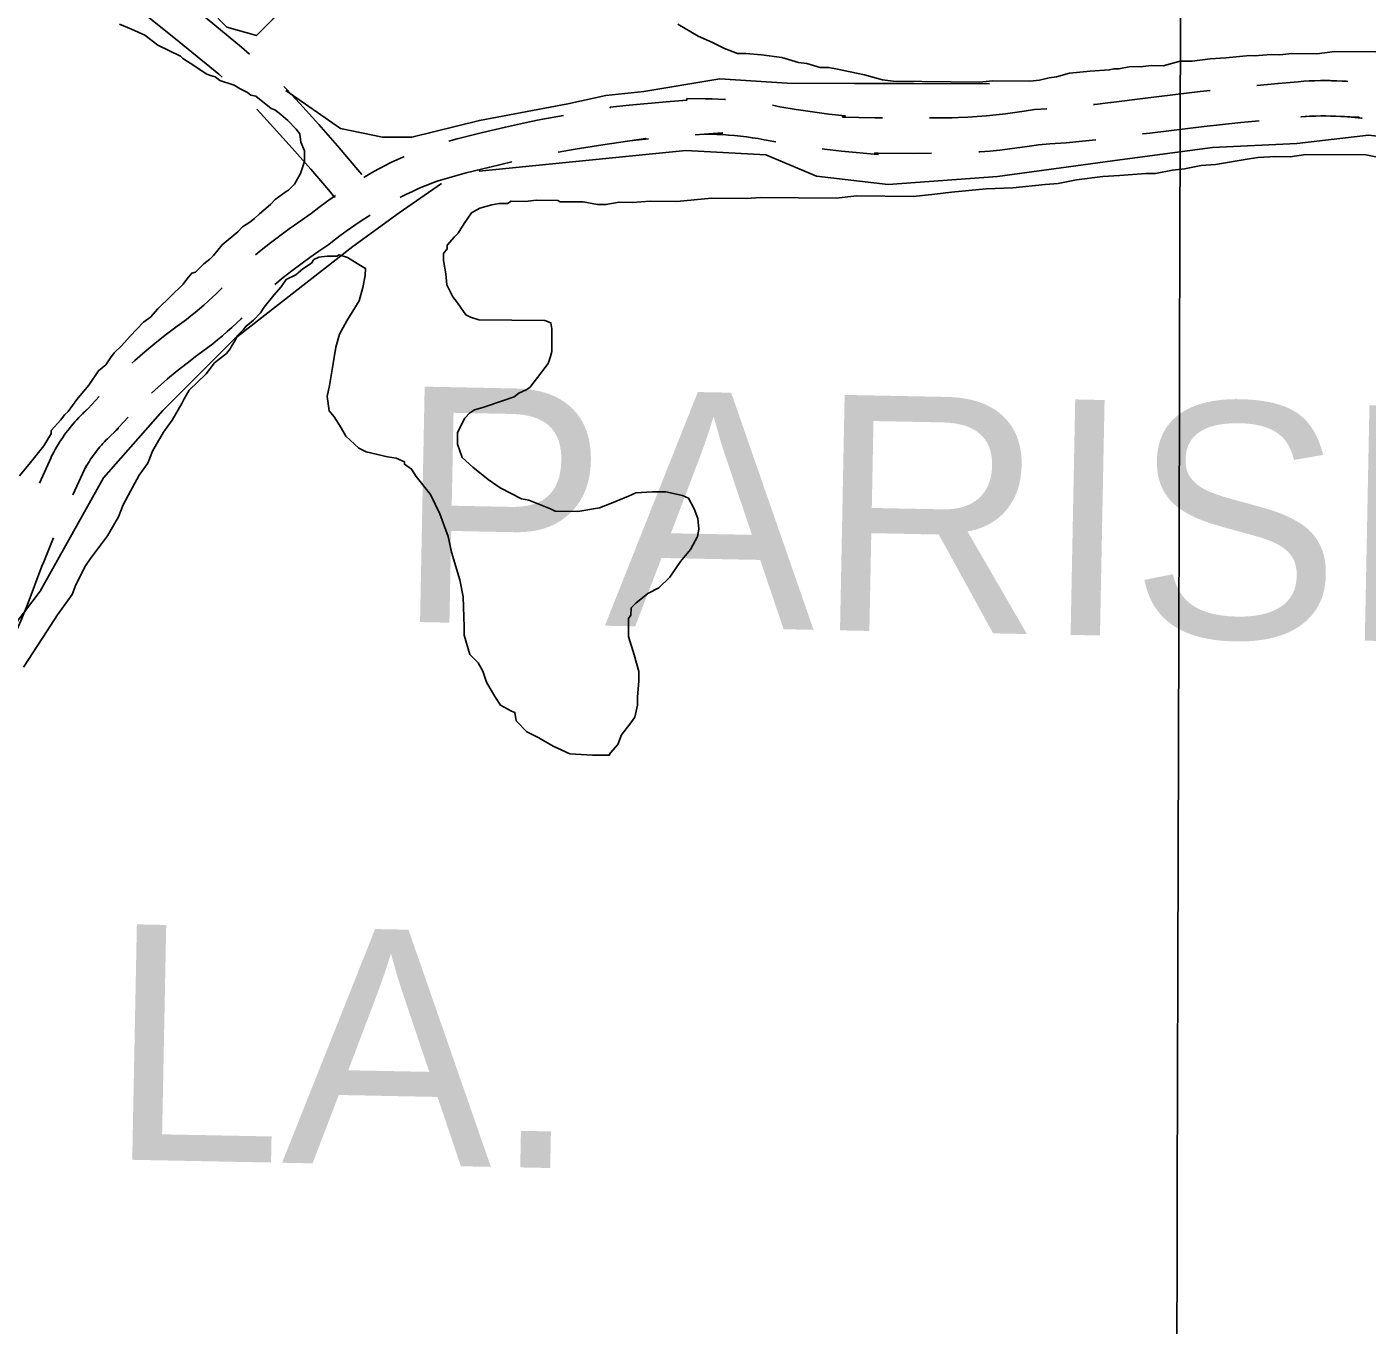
# Model space of a CAD drawing. Extents: x 3172231 to 3210228, y 940198 to 965780.
# Drawn here: x 3180754 to 3181892, y 955288 to 956390 of the extents above; entities that cross this region are included whole.
import ezdxf

# ---------------------------------------------------------------- set-up
doc = ezdxf.new("R2010")
doc.units = 0
for name, color, linetype in [('V-GRID-MAJR', 7, 'Continuous'), ('V-ROAD-CNTR', 7, 'Continuous'), ('V-SITE-VEGE', 7, 'Continuous'), ('V-TOPO-GNAM-IDEN', 7, 'Continuous'), ('V-TOPO-SHOR', 7, 'Continuous')]:
    doc.layers.add(name, color=color, linetype=linetype)

msp = doc.modelspace()

# ---------------------------------------------------------------- linework, layer by layer
at = {"layer": 'V-GRID-MAJR'}
msp.add_spline([(3181704.003, 945716.944), (3181720.753, 951778.211), (3181737.509, 957841.425), (3181754.265, 963904.69), (3181754.27, 963906.585)], degree=3, dxfattribs=at)
at = {"layer": 'V-ROAD-CNTR'}
for points in [[(3180942.827, 956367.018), (3180935.9, 956372.963), (3180901.857, 956400.903), (3180867.65, 956428.308), (3180865.32, 956430.196)], [(3180919.578, 956347.438), (3180916.612, 956349.983), (3180882.961, 956377.601), (3180848.826, 956404.948), (3180841.975, 956410.501)], [(3181038.212, 956264.744), (3181033.017, 956270.93), (3181017.358, 956289.148), (3181001.489, 956307.181), (3180985.429, 956325.014), (3180973.879, 956337.625), (3180971.923, 956339.595)], [(3181758.669, 956336.264), (3181750.068, 956335.348), (3181703.747, 956329.702), (3181674.515, 956326.096), (3181674.515, 956325.945), (3181674.053, 956325.882), (3181660.683, 956324.283), (3181659.702, 956324.181)], [(3181875.635, 956343.91), (3181874.153, 956343.993), (3181870.851, 956344.117), (3181855.165, 956344.758), (3181855.165, 956344.89), (3181866.349, 956344.339), (3181861.662, 956344.489), (3181856.974, 956344.555), (3181852.287, 956344.543), (3181847.595, 956344.447), (3181842.908, 956344.269), (3181838.23, 956344.011), (3181833.571, 956343.673), (3181816.423, 956342.171), (3181816.423, 956342.054), (3181798.459, 956340.328)], [(3181346.97, 956328.61), (3181346.48, 956328.644), (3181340.902, 956328.932), (3181335.322, 956329.122), (3181329.794, 956329.213), (3181314.309, 956329.312), (3181314.309, 956328.083), (3181296.728, 956326.702), (3181265.301, 956323.678), (3181249.17, 956321.972), (3181249.17, 956321.439), (3181249.035, 956321.42)], [(3181480.295, 956312.984), (3181474.059, 956313.032), (3181446.448, 956313.568), (3181446.448, 956314.803), (3181448.781, 956314.576), (3181434.815, 956316.178), (3181420.884, 956318.022), (3181406.984, 956320.109), (3181393.07, 956322.446), (3181390.495, 956322.905), (3181386.884, 956323.605)], [(3181015.239, 956245.451), (3181010.155, 956251.506), (3180994.722, 956269.46), (3180979.081, 956287.233), (3180963.221, 956304.844), (3180952.161, 956316.919), (3180948.874, 956320.232)], [(3181209.548, 956315.046), (3181190.286, 956311.537), (3181180.647, 956309.659), (3181160.073, 956305.18), (3181139.61, 956300.35), (3181119.238, 956295.163), (3181112.006, 956293.187)], [(3181619.862, 956320.659), (3181609.49, 956320.027), (3181600.682, 956318.562), (3181592.751, 956317.385), (3181584.797, 956316.348), (3181576.826, 956315.447), (3181568.845, 956314.686), (3181560.847, 956314.065), (3181552.844, 956313.583), (3181544.809, 956313.241), (3181539.687, 956313.096), (3181520.293, 956312.909)], [(3181887.897, 956312.615), (3181887.322, 956312.697), (3181884.417, 956313.064), (3181881.505, 956313.379), (3181878.585, 956313.645), (3181875.662, 956313.861), (3181872.747, 956314.025), (3181869.675, 956314.141), (3181885.165, 956313.508), (3181885.165, 956313.376), (3181865.133, 956314.363), (3181860.97, 956314.495), (3181856.802, 956314.555), (3181852.633, 956314.543), (3181848.469, 956314.459), (3181844.304, 956314.301), (3181840.144, 956314.071), (3181835.967, 956313.767), (3181846.423, 956314.683), (3181846.423, 956314.8), (3181840.241, 956314.205)], [(3181369.95, 956296.059), (3181364.813, 956296.778), (3181359.796, 956297.389), (3181354.763, 956297.913), (3181349.721, 956298.349), (3181344.672, 956298.698), (3181339.62, 956298.958), (3181334.564, 956299.13), (3181329.45, 956299.215), (3181344.309, 956299.12), (3181344.309, 956300.349), (3181321.403, 956298.548)], [(3181800.425, 956310.378), (3181784.713, 956308.868), (3181753.472, 956305.54), (3181707.399, 956299.926), (3181704.515, 956299.57), (3181704.515, 956299.721), (3181701.225, 956299.277)], [(3181281.553, 956295.103), (3181268.315, 956293.83), (3181279.17, 956294.978), (3181279.17, 956295.511), (3181242.703, 956290.173), (3181219.257, 956286.322), (3181204.858, 956283.698)], [(3181389.673, 956292.597), (3181387.952, 956292.886), (3181385.009, 956293.411), (3181379.809, 956294.418), (3181374.829, 956295.289), (3181369.699, 956296.096)], [(3181661.554, 956294.211), (3181650.175, 956293.024), (3181636.311, 956291.788), (3181622.444, 956290.761), (3181612.872, 956290.177), (3181605.346, 956288.926), (3181596.893, 956287.671), (3181588.421, 956286.566), (3181579.934, 956285.607), (3181571.429, 956284.796), (3181562.911, 956284.135), (3181562.116, 956284.087)], [(3181074.225, 956280.26), (3181072.86, 956279.663), (3181067.87, 956277.371), (3181062.921, 956274.996), (3181058.01, 956272.533), (3181053.14, 956269.983), (3181048.322, 956267.349), (3181043.591, 956264.658), (3181042.005, 956263.731), (3181039.746, 956262.358)], [(3181522.141, 956282.925), (3181506.928, 956282.778), (3181473.653, 956283.034), (3181476.448, 956282.98), (3181476.448, 956281.745), (3181445.619, 956284.742), (3181431.137, 956286.404), (3181429.226, 956286.657)], [(3181165.675, 956275.678), (3181146.758, 956271.212), (3181126.892, 956266.155), (3181107.067, 956260.738), (3181103.08, 956259.604), (3181098.892, 956258.025), (3181094.271, 956256.191), (3181089.684, 956254.278), (3181085.136, 956252.287), (3181080.62, 956250.213), (3181076.135, 956248.062), (3181071.694, 956245.835), (3181070.744, 956245.337)], [(3181015.818, 956246.931), (3181015.038, 956246.402), (3181008.266, 956241.634), (3181001.577, 956236.745), (3180995.001, 956231.761), (3180992.332, 956229.684), (3180984.609, 956224.44), (3180976.467, 956218.703), (3180968.431, 956212.824), (3180960.499, 956206.811), (3180952.671, 956200.658), (3180947.866, 956196.743)], [(3181045.125, 956230.398), (3181038.521, 956226.084), (3181032.1, 956221.724), (3181025.752, 956217.256), (3181019.489, 956212.679), (3181013.277, 956207.971), (3181009.992, 956205.412), (3181001.675, 956199.766), (3180993.965, 956194.333), (3180986.351, 956188.762), (3180978.831, 956183.061), (3180971.415, 956177.234), (3180964.372, 956171.495)], [(3180919.516, 956168.672), (3180918.014, 956167.128), (3180914.599, 956163.739), (3180911.127, 956160.41), (3180907.594, 956157.139), (3180904.009, 956153.933), (3180900.367, 956150.791), (3180896.667, 956147.708), (3180892.921, 956144.696), (3180889.118, 956141.747), (3180885.263, 956138.864), (3180881.328, 956136.024), (3180880.209, 956135.238), (3180871.179, 956128.26), (3180862.427, 956121.257), (3180853.8, 956114.103), (3180845.298, 956106.8), (3180842.844, 956104.617)], [(3180936.347, 956143.056), (3180935.549, 956142.263), (3180931.699, 956138.572), (3180927.784, 956134.949), (3180923.809, 956131.393), (3180919.767, 956127.907), (3180915.671, 956124.494), (3180911.513, 956121.15), (3180907.296, 956117.881), (3180903.027, 956114.686), (3180898.734, 956111.59), (3180898.019, 956111.086), (3180889.723, 956104.678), (3180881.377, 956097.997), (3180873.15, 956091.175), (3180865.042, 956084.212), (3180859.45, 956079.237)], [(3180815.056, 956076.198), (3180805.738, 956066.219), (3180801.307, 956061.559), (3180801.307, 956062.214), (3180804.547, 956065.151), (3180802.787, 956063.501), (3180801.057, 956061.82), (3180799.355, 956060.109), (3180797.683, 956058.366), (3180796.045, 956056.599), (3180794.436, 956054.801), (3180792.863, 956052.98), (3180791.313, 956051.126), (3180789.797, 956049.239), (3180788.32, 956047.337), (3180786.876, 956045.408), (3180785.465, 956043.456), (3180784.082, 956041.471), (3180782.74, 956039.466), (3180781.434, 956037.443), (3180780.16, 956035.391), (3180778.924, 956033.32), (3180777.721, 956031.225), (3180776.581, 956029.151), (3180774.384, 956025.053), (3180774.384, 956024.569), (3180764.378, 956002.802)], [(3180839.803, 956058.743), (3180827.572, 956045.645), (3180831.307, 956049.573), (3180831.307, 956048.918), (3180824.881, 956043.093), (3180823.503, 956041.801), (3180822.149, 956040.484), (3180820.815, 956039.143), (3180819.509, 956037.782), (3180818.223, 956036.395), (3180816.966, 956034.991), (3180815.725, 956033.554), (3180814.517, 956032.108), (3180813.339, 956030.643), (3180812.178, 956029.147), (3180811.042, 956027.63), (3180809.933, 956026.096), (3180808.858, 956024.551), (3180807.808, 956022.984), (3180806.78, 956021.391), (3180805.784, 956019.789), (3180804.816, 956018.166), (3180803.877, 956016.529), (3180802.945, 956014.835), (3180804.384, 956017.519), (3180804.384, 956018.003), (3180792.746, 955992.687)], [(3180776.321, 955956.22), (3180774.911, 955952.928), (3180767.934, 955935.828), (3180766.455, 955932.079), (3180766.455, 955932.182), (3180754.642, 955901.044), (3180748.843, 955886.344), (3180746.365, 955880.732), (3180743.862, 955875.315), (3180741.264, 955869.942), (3180738.572, 955864.617), (3180738.258, 955864.021)]]:
    msp.add_lwpolyline(points, dxfattribs=at)
at = {"layer": 'V-SITE-VEGE'}
for points in [[(3180832.437, 956392.419), (3180842.589, 956388.251), (3180853.753, 956383.055), (3180864.886, 956374.806), (3180884.161, 956365.461), (3180886.181, 956363.405), (3180892.257, 956359.272), (3180906.44, 956349.976), (3180909.485, 956348.929), (3180913.552, 956347.875), (3180917.599, 956344.782), (3180929.791, 956340.596), (3180934.856, 956337.493), (3180940.942, 956334.382), (3180943.979, 956332.314), (3180948.047, 956331.261), (3180961.199, 956320.956), (3180964.246, 956319.907), (3180969.305, 956315.787), (3180975.371, 956310.638), (3180982.441, 956303.439), (3180985.46, 956299.337), (3180986.414, 956292.196), (3180989.406, 956285.038), (3180989.324, 956275.867), (3180986.176, 956265.707), (3180980.999, 956256.581), (3180975.861, 956251.535), (3180973.813, 956250.533), (3180964.578, 956243.484), (3180960.468, 956239.445), (3180951.223, 956231.376), (3180947.113, 956227.338), (3180943.009, 956224.319)], [(3181899.3, 956368.893), (3181864.66, 956369.207), (3181849.357, 956367.306), (3181827.962, 956367.499), (3181817.765, 956366.571), (3181810.634, 956366.634), (3181796.359, 956365.746), (3181792.284, 956365.78), (3181771.89, 956363.927), (3181758.635, 956363.028), (3181743.332, 956361.127), (3181733.146, 956361.219), (3181718.844, 956357.273), (3181708.656, 956357.363), (3181699.476, 956356.427), (3181691.325, 956356.499), (3181681.118, 956354.553), (3181677.043, 956354.59), (3181672.957, 956353.609), (3181656.649, 956352.737), (3181639.31, 956350.855), (3181628.075, 956347.899), (3181621.951, 956346.935), (3181613.784, 956344.971), (3181605.625, 956344.024), (3181574.038, 956344.309), (3181562.822, 956343.392), (3181489.464, 956344.051), (3181480.304, 956345.153), (3181465.058, 956349.366), (3181440.652, 956354.682), (3181434.547, 956355.753), (3181427.414, 956355.819), (3181416.236, 956358.977), (3181409.113, 956360.058), (3181394.886, 956364.263), (3181377.582, 956366.454), (3181364.348, 956367.595), (3181357.217, 956367.658), (3181346.045, 956371.834), (3181335.901, 956377.02), (3181323.722, 956382.224), (3181306.492, 956392.568)], [(3181131.24, 956232.222), (3181138.41, 956236.232), (3181148.626, 956239.198), (3181154.747, 956240.162), (3181161.881, 956240.099), (3181164.955, 956242.11), (3181177.181, 956241.997), (3181186.36, 956242.933), (3181204.7, 956242.769), (3181206.728, 956241.733), (3181226.085, 956241.559), (3181238.295, 956239.411), (3181245.427, 956239.345), (3181256.652, 956241.282), (3181267.858, 956241.182), (3181283.151, 956242.065), (3181305.566, 956241.862), (3181335.139, 956244.653), (3181364.688, 956244.387), (3181376.923, 956245.297), (3181441.111, 956244.719), (3181458.449, 956246.599), (3181506.336, 956246.169), (3181524.694, 956248.041), (3181538.973, 956249.95), (3181568.55, 956252.741), (3181590.973, 956253.558), (3181618.511, 956256.368), (3181629.726, 956257.285), (3181645.036, 956260.206), (3181667.478, 956263.061), (3181681.751, 956263.952), (3181704.185, 956265.785), (3181712.336, 956265.713), (3181726.627, 956268.642), (3181736.826, 956269.569), (3181751.117, 956272.494), (3181763.351, 956273.405), (3181791.925, 956278.245), (3181799.067, 956279.197), (3181814.359, 956280.08), (3181826.586, 956279.969), (3181839.848, 956281.89), (3181890.79, 956281.429), (3181908.084, 956278.218)], [(3181074.316, 956020.795), (3181074.298, 956018.757), (3181080.374, 956014.626), (3181084.394, 956008.478), (3181096.484, 955993.085), (3181104.487, 955976.709), (3181111.446, 955957.286), (3181114.383, 955944.015), (3181121.306, 955920.516), (3181124.232, 955906.226), (3181125.023, 955880.744), (3181124.957, 955873.613), (3181129.905, 955857.266), (3181136.975, 955850.069), (3181140.985, 955842.901), (3181143.958, 955833.704), (3181150.981, 955821.414), (3181156.011, 955814.236), (3181165.135, 955809.058), (3181168.182, 955808.012), (3181169.137, 955800.87), (3181178.224, 955791.619), (3181188.367, 955786.434), (3181200.528, 955779.19), (3181214.737, 955772.95), (3181234.087, 955771.758), (3181248.351, 955771.631), (3181249.385, 955773.658), (3181255.564, 955780.734), (3181258.696, 955788.857), (3181265.911, 955797.962), (3181270.039, 955804.039), (3181272.171, 955814.209), (3181272.235, 955821.338), (3181273.372, 955834.576), (3181273.445, 955842.727), (3181269.499, 955857.028), (3181264.541, 955872.358), (3181264.68, 955887.64), (3181266.744, 955890.677), (3181266.8, 955896.79), (3181270.912, 955900.829), (3181281.172, 955908.89), (3181290.388, 955913.901), (3181299.641, 955922.988), (3181308.929, 955936.151), (3181317.172, 955946.266), (3181323.386, 955957.419), (3181324.461, 955963.522), (3181323.523, 955972.702), (3181320.537, 955980.881), (3181315.528, 955990.093), (3181310.453, 955992.178), (3181296.215, 955995.365), (3181285.008, 955995.461), (3181270.736, 955994.574), (3181264.594, 955991.572), (3181250.276, 955985.588), (3181240.051, 955981.604), (3181221.682, 955978.712), (3181202.326, 955978.887), (3181198.269, 955980.961), (3181179.993, 955988.258), (3181173.89, 955989.331), (3181155.63, 955998.666), (3181145.509, 956005.889), (3181132.355, 956016.197), (3181123.257, 956024.432), (3181119.284, 956035.676), (3181119.374, 956045.862), (3181125.598, 956058.036), (3181129.711, 956062.072), (3181133.815, 956065.095), (3181140.964, 956067.067), (3181158.34, 956073.027), (3181167.537, 956075.999), (3181171.639, 956079.017), (3181177.779, 956082.02), (3181180.855, 956084.031), (3181191.163, 956097.183), (3181196.322, 956104.269), (3181198.415, 956110.364), (3181199.47, 956114.429), (3181199.644, 956133.789), (3181198.671, 956138.893), (3181193.594, 956140.975), (3181137.558, 956141.479), (3181130.444, 956143.583), (3181126.387, 956145.655), (3181119.348, 956155.909), (3181115.317, 956161.04), (3181110.314, 956171.274), (3181109.378, 956180.453), (3181107.443, 956191.68), (3181107.496, 956197.791), (3181110.588, 956201.84), (3181110.617, 956204.896), (3181116.794, 956211.973), (3181119.878, 956215.002), (3181125.045, 956223.106), (3181131.24, 956232.222)], [(3180943.009, 956224.319), (3180936.859, 956220.299), (3180932.746, 956216.26), (3180919.401, 956205.17), (3180912.186, 956196.067), (3180909.102, 956193.036), (3180903.972, 956189.007), (3180896.775, 956181.94), (3180893.709, 956180.948), (3180889.589, 956175.89), (3180886.494, 956171.843), (3180864.906, 956150.64), (3180858.729, 956143.562), (3180852.579, 956139.542), (3180841.264, 956127.416), (3180834.057, 956119.328), (3180827.889, 956113.27), (3180824.796, 956109.223), (3180820.665, 956103.147), (3180814.507, 956098.107), (3180806.245, 956085.954), (3180795.948, 956073.82), (3180788.723, 956063.696), (3180785.638, 956060.665), (3180782.548, 956056.618), (3180774.313, 956047.521), (3180774.284, 956044.466), (3180772.22, 956041.426), (3180768.081, 956034.332), (3180756.745, 956020.168), (3180747.474, 956009.043)], [(3180750.765, 955846.412), (3180767.294, 955871.735), (3180779.695, 955890.984), (3180792.077, 955908.196), (3180795.207, 955916.32), (3180803.505, 955932.546), (3180807.636, 955938.623), (3180822.072, 955957.854), (3180831.391, 955974.072), (3180835.556, 955984.224), (3180839.706, 955992.338), (3180849.03, 956009.576), (3180856.255, 956019.699), (3180860.421, 956029.851), (3180862.494, 956033.908), (3180869.737, 956046.071), (3180876.963, 956056.196), (3180885.241, 956070.385), (3180887.315, 956074.442), (3180891.454, 956081.538), (3180905.848, 956095.674), (3180913.063, 956104.779), (3180923.323, 956112.838), (3180926.418, 956116.887), (3180927.454, 956118.916), (3180930.557, 956123.981), (3180932.631, 956128.038), (3180937.772, 956133.089), (3180939.836, 956136.128), (3180945.995, 956141.164), (3180952.163, 956147.224), (3180955.268, 956152.291), (3180963.507, 956162.406), (3180969.686, 956169.482), (3180973.817, 956175.558), (3180982.003, 956179.562), (3180988.163, 956184.6), (3180995.339, 956189.63), (3180997.406, 956192.669), (3181001.5, 956194.67), (3181008.641, 956195.624), (3181016.792, 956195.551), (3181018.838, 956196.55), (3181025.951, 956194.451), (3181034.057, 956189.282), (3181041.153, 956185.143), (3181041.098, 956179.029), (3181038.968, 956168.859), (3181035.81, 956157.679), (3181025.463, 956140.451), (3181019.252, 956129.296), (3181016.094, 956118.118), (3181013.945, 956105.91), (3181010.705, 956085.561), (3181008.588, 956076.408), (3181010.515, 956064.165), (3181014.543, 956059.035), (3181020.573, 956049.809), (3181024.585, 956042.641), (3181035.701, 956032.352), (3181041.788, 956029.241), (3181060.089, 956024.999), (3181067.212, 956023.916), (3181074.316, 956020.795)]]:
    msp.add_lwpolyline(points, dxfattribs=at)
at = {"layer": 'V-TOPO-SHOR'}
for points in [[(3180759.179, 956512.124), (3180877.072, 956425.937), (3180909.229, 956404.383), (3180923.51, 956390.032), (3180948.545, 956382.812), (3180962.896, 956397.093), (3180998.809, 956447.11), (3181031.188, 956515.03), (3181049.136, 956536.46), (3181081.417, 956565.012), (3181099.347, 956579.283), (3181131.576, 956586.361), (3181145.874, 956579.168), (3181163.733, 956564.808), (3181185.127, 956532.544), (3181195.785, 956500.307), (3181206.486, 956485.965), (3181220.704, 956446.561)], [(3180973.482, 956336.224), (3181019.929, 956303.898), (3181055.701, 956296.652), (3181080.754, 956296.59), (3181138.052, 956310.764), (3181213.246, 956324.894), (3181245.474, 956331.973), (3181277.693, 956335.472), (3181342.141, 956346.049), (3181399.396, 956342.329), (3181456.659, 956342.187), (3181506.764, 956342.063), (3181571.185, 956341.904)], [(3181137.946, 956267.817), (3181313.359, 956285.278), (3181381.35, 956281.531), (3181424.254, 956263.53), (3181485.078, 956256.222), (3181578.149, 956263.149), (3181681.974, 956277.209), (3181760.737, 956287.751), (3181832.325, 956291.153), (3181893.185, 956298.16), (3181925.387, 956294.502), (3181950.431, 956290.861), (3182004.062, 956269.254), (3182046.921, 956233.359), (3182086.254, 956218.945), (3182129.201, 956218.839), (3182190.061, 956225.847), (3182279.633, 956264.994), (3182351.291, 956297.027), (3182473.038, 956321.779), (3182558.977, 956339.462), (3182616.275, 956353.636)], [(3180631.995, 955735.8), (3180764.85, 955910.842), (3180818.773, 956007.341), (3180869.02, 956064.48), (3180930.013, 956125.172), (3181030.418, 956203.661), (3181069.857, 956232.195), (3181105.709, 956257.16)]]:
    msp.add_lwpolyline(points, dxfattribs=at)

# ---------------------------------------------------------------- texts
at = {"layer": 'V-TOPO-GNAM-IDEN'}
for s, p in [('PARISH,', (3181065.664, 955885.117)), ('LA.', (3180821.205, 955428.447))]:
    msp.add_text(s, height=199.9996, rotation=358.874298, dxfattribs=at).set_placement(p)

doc.saveas('drawing.dxf')
